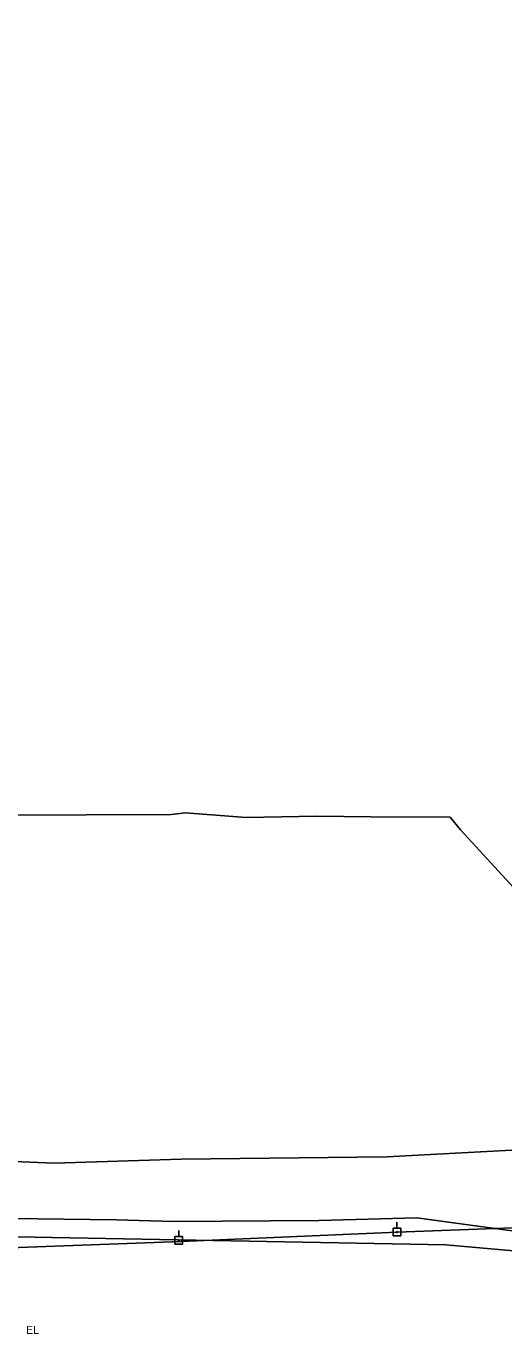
# Model space of a CAD drawing. Extents: x 600849 to 606371, y 330010 to 403088.
# Drawn here: x 603306 to 603535, y 376621 to 377250 of the extents above; entities that cross this region are included whole.
import ezdxf

# ---------------------------------------------------------------- set-up
doc = ezdxf.new("R2010")
doc.units = 0
for name, color, linetype in [('E_UTL_E', 7, 'Continuous'), ('E_UTL_EPowerPole', 7, 'Continuous'), ('E_UTL_G_UG', 7, 'Continuous'), ('E_UTL_Overhead', 7, 'Continuous'), ('E_UTL_T_UG', 7, 'Continuous'), ('E_UTL_W_UG', 7, 'Continuous')]:
    doc.layers.add(name, color=color, linetype=linetype)

msp = doc.modelspace()

# ---------------------------------------------------------------- linework, layer by layer
at = {"layer": 'E_UTL_EPowerPole'}
for points in [[(603483.98, 376671.6), (603483.98, 376674.51)], [(603380.93, 376667.63), (603377.24, 376667.63)], [(603377.24, 376667.63), (603377.24, 376663.94)], [(603379.35, 376665.79), (603379.35, 376665.83), (603379.34, 376665.88), (603379.32, 376665.92), (603379.29, 376665.95), (603379.25, 376665.98), (603379.22, 376666.01), (603379.17, 376666.02), (603379.13, 376666.03), (603379.08, 376666.03), (603379.04, 376666.01), (603379, 376666), (603378.96, 376665.97), (603378.93, 376665.94), (603378.9, 376665.9), (603378.89, 376665.86), (603378.88, 376665.81), (603378.88, 376665.77), (603378.89, 376665.72), (603378.9, 376665.68), (603378.93, 376665.64), (603378.96, 376665.61), (603379, 376665.58), (603379.04, 376665.56), (603379.08, 376665.55), (603379.13, 376665.55), (603379.17, 376665.56), (603379.22, 376665.57), (603379.25, 376665.6), (603379.29, 376665.62), (603379.32, 376665.66), (603379.34, 376665.7), (603379.35, 376665.74), (603379.35, 376665.79)], [(603379.08, 376667.63), (603379.08, 376670.54)], [(603380.93, 376663.94), (603380.93, 376667.63)], [(603485.82, 376671.6), (603482.14, 376671.6)], [(603482.14, 376671.6), (603482.14, 376667.91)], [(603482.14, 376667.91), (603485.82, 376667.91)], [(603484.25, 376669.76), (603484.25, 376669.8), (603484.23, 376669.84), (603484.21, 376669.88), (603484.18, 376669.92), (603484.15, 376669.95), (603484.11, 376669.97), (603484.07, 376669.99), (603484.02, 376669.99), (603483.98, 376669.99), (603483.93, 376669.98), (603483.89, 376669.96), (603483.85, 376669.94), (603483.82, 376669.9), (603483.8, 376669.86), (603483.78, 376669.82), (603483.77, 376669.78), (603483.77, 376669.73), (603483.78, 376669.69), (603483.8, 376669.65), (603483.82, 376669.61), (603483.85, 376669.58), (603483.89, 376669.55), (603483.93, 376669.53), (603483.98, 376669.52), (603484.02, 376669.52), (603484.07, 376669.52), (603484.11, 376669.54), (603484.15, 376669.56), (603484.18, 376669.59), (603484.21, 376669.63), (603484.23, 376669.67), (603484.25, 376669.71), (603484.25, 376669.76)], [(603485.82, 376667.91), (603485.82, 376671.6)], [(603377.24, 376663.94), (603380.93, 376663.94)]]:
    msp.add_lwpolyline(points, dxfattribs=at)
at = {"layer": 'E_UTL_G_UG'}
msp.add_lwpolyline([(603293.98, 376870.32), (603375.46, 376870.54), (603382.23, 376871.4), (603411.48, 376869.17), (603445.52, 376869.75), (603471.5, 376869.45), (603509.54, 376869.24), (603514.61, 376863.16), (603539.98, 376835.48), (603565.12, 376811.04), (603574.72, 376796.9)], dxfattribs=at)
at = {"layer": 'E_UTL_Overhead'}
msp.add_lwpolyline([(602062.17, 376753.86), (602208.9, 376748.55), (602326.52, 376742.37), (602554.66, 376723.5), (602723.32, 376704.12), (602925.82, 376696.54), (603095.47, 376655.88), (603302.19, 376662.3), (603380.19, 376665.28), (603484.01, 376669.76), (603723.81, 376678.6), (603844.12, 376694.7), (603926.75, 376705.4), (604096.46, 376729.09), (604125.7, 376732.7), (604019.36, 376849.1), (604024.4, 376887.33)], dxfattribs=at)
at = {"layer": 'E_UTL_T_UG'}
for points in [[(603103.04, 376671.09), (603507.43, 376663.65), (603552.74, 376659.53), (603630.94, 376658.36), (603710.58, 376658.69), (603781.34, 376668.39), (603850.02, 376682.52), (603931, 376693.14), (604002.52, 376704.32), (604074.6, 376716.17), (604117.57, 376728.77), (604123.98, 376732.51), (604119.45, 376733.4), (604115.9, 376744.74), (604114.57, 376811.38), (604116.59, 376816.64), (604119.89, 376816.77), (604135.34, 376817.71), (604135.12, 376848.66)], [(603298.7, 376676.31), (603349.07, 376675.69), (603376.56, 376674.86), (603446.55, 376675.23), (603493.55, 376676.56), (603540.57, 376670.21)]]:
    msp.add_lwpolyline(points, dxfattribs=at)
at = {"layer": 'E_UTL_W_UG'}
msp.add_lwpolyline([(603221.31, 376706.93), (603319.22, 376702.81), (603380.2, 376704.79), (603479.16, 376705.85), (603539.3, 376709.18), (603575.7, 376708.55), (603740.45, 376718.09), (603800.26, 376720.75), (603804.67, 376749.41), (603804.57, 376760.03), (603806.27, 376914.72), (603804.54, 376970.32), (603798.31, 377015.08), (603790.84, 377055.34), (603777.66, 377111.14), (603754.2, 377176.22), (603719.76, 377243.39), (603684.41, 377311.08)], dxfattribs=at)

# ---------------------------------------------------------------- texts
at = {"layer": 'E_UTL_E'}
msp.add_text('EL', height=3.849, dxfattribs=at).set_placement((603305.6, 376620.79))
msp.add_text('EL', height=3.849, dxfattribs=at).set_placement((603305.6, 376620.79))

doc.saveas('drawing.dxf')
